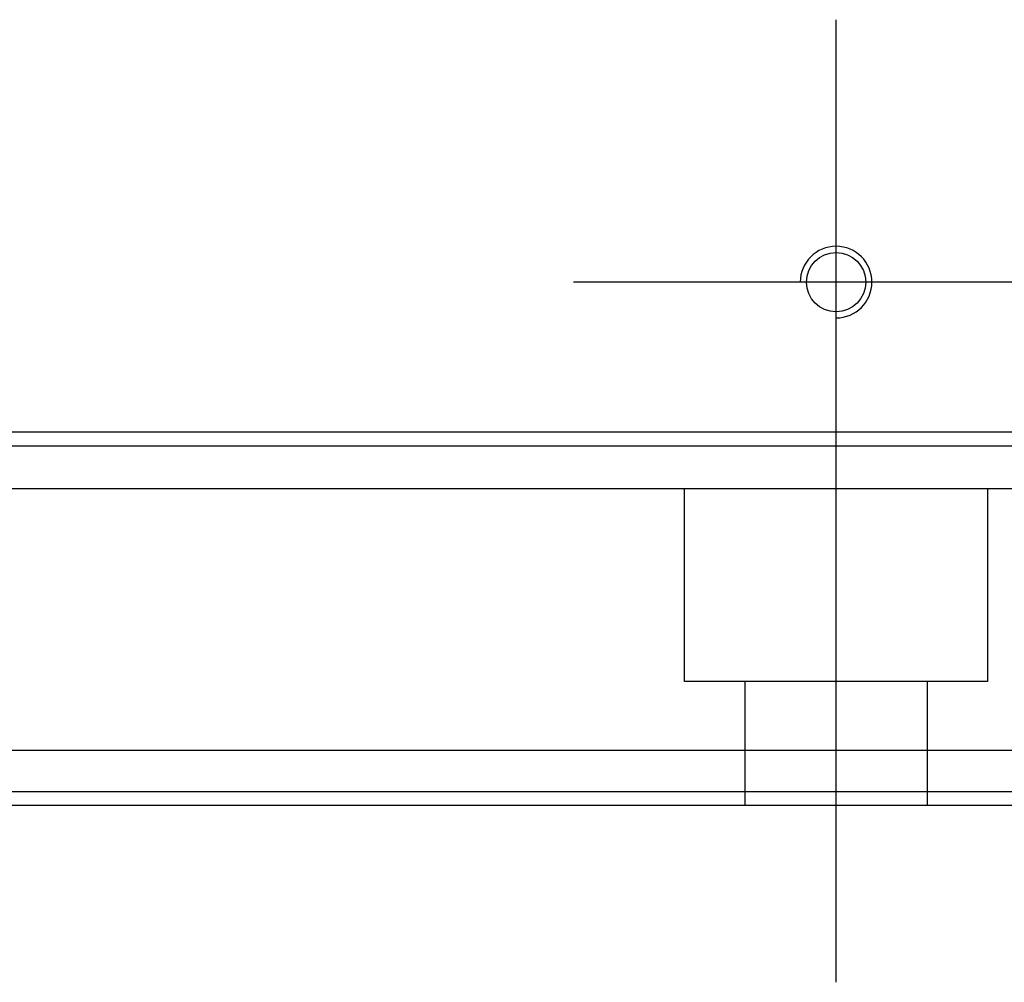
# Model space of a CAD drawing. Header units: millimetres. Extents: x 1805 to 4914, y -1594 to 860.
# Tile 605 of 656: x 3999 to 4034, y 97 to 132. Entities that reach past the tile are written whole.
import ezdxf
from ezdxf.lldxf.tags import DXFTag

# ---------------------------------------------------------------- set-up
doc = ezdxf.new("R2010")
doc.units = ezdxf.units.MM
doc.layers.get('0').update_dxf_attribs({"linetype": 'CONTINUOUS'})
tags = doc.linetypes.add('DASHED', pattern=[25.72, 12.86, -12.86]).pattern_tags.tags
tags[6:7] = [DXFTag(74, 4), DXFTag(75, 0), DXFTag(340, '0'), DXFTag(46, 0.0), DXFTag(50, 0.0), DXFTag(44, 0.0), DXFTag(45, 0.0)]
tags[4:5] = [DXFTag(74, 4), DXFTag(75, 0), DXFTag(340, '0'), DXFTag(46, 0.0), DXFTag(50, 0.0), DXFTag(44, 0.0), DXFTag(45, 0.0)]

msp = doc.modelspace()

# ---------------------------------------------------------------- linework, layer by layer
at = {"ltscale": 0.2}
for p, q in [((4028.141, 112.646), (4028.141, 131.696)), ((4028.141, 96.758), (4028.141, 122.508)), ((4037.666, 122.171), (4018.616, 122.171))]:
    msp.add_line(p, q, dxfattribs=at)
at = {"linetype": 'Continuous'}
for p, q in [((4298.141, 116.72), (3958.141, 116.72)), ((4298.141, 105.171), (3958.141, 105.171)), ((4298.141, 103.171), (3958.141, 103.171))]:
    msp.add_line(p, q, dxfattribs=at)
at = {"linetype": 'DASHED'}
for p, q in [((4298.141, 114.671), (3958.141, 114.671)), ((4022.641, 107.671), (4022.641, 114.671)), ((4033.641, 114.671), (4033.641, 107.671)), ((4033.641, 107.671), (4022.641, 107.671)), ((4024.841, 103.171), (4024.841, 107.671)), ((4031.441, 107.671), (4031.441, 103.171)), ((4298.141, 103.671), (3958.141, 103.671))]:
    msp.add_line(p, q, dxfattribs=at)
at = {"linetype": 'Continuous'}
msp.add_circle((4028.141, 122.171), 1.075, dxfattribs=at)
msp.add_arc((4028.141, 122.171), 1.3, 270, 180)
msp.add_open_spline([(4298.141, 116.22), (3958.141, 116.22)], degree=1, dxfattribs=at)

doc.saveas('drawing.dxf')
